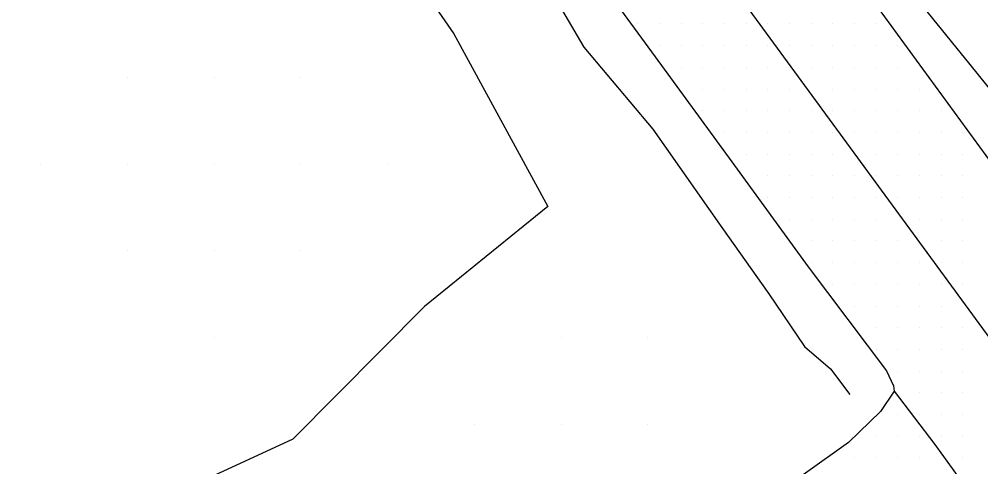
# Model space of a CAD drawing. Extents: x 1762120 to 1766775, y 709485 to 712965.
# Drawn here: x 1763447.4 to 1763558.3, y 712095.2 to 712146.8 of the extents above; entities that cross this region are included whole.
import ezdxf

# ---------------------------------------------------------------- set-up
doc = ezdxf.new("R2010")
doc.units = 0
for name, color, linetype in [('Exist DTM QL2 LIDAR Elevation Point', 7, 'Continuous'), ('Exist DTM Scan Elevation Point', 7, 'Continuous'), ('Exist Roads EOP', 7, 'Continuous'), ('Exist Roads EOP Other', 7, 'Continuous'), ('Exist Roads EOT', 7, 'Continuous'), ('PH Exist DTM Breakline', 7, 'Continuous')]:
    doc.layers.add(name, color=color, linetype=linetype)

msp = doc.modelspace()

# ---------------------------------------------------------------- linework, layer by layer
at = {"layer": 'Exist DTM QL2 LIDAR Elevation Point'}
for p, q in [((1763459.91, 712140.11), (1763459.91, 712140.11)), ((1763469.91, 712140.11), (1763469.91, 712140.11)), ((1763479.92, 712140.11), (1763479.92, 712140.11)), ((1763449.91, 712130.11), (1763449.91, 712130.11)), ((1763459.91, 712130.11), (1763459.91, 712130.11)), ((1763469.91, 712130.11), (1763469.91, 712130.11)), ((1763479.92, 712130.11), (1763479.92, 712130.11)), ((1763489.92, 712130.11), (1763489.92, 712130.11)), ((1763459.91, 712120.11), (1763459.91, 712120.11)), ((1763469.91, 712120.11), (1763469.91, 712120.11)), ((1763479.92, 712120.11), (1763479.92, 712120.11)), ((1763469.91, 712110.11), (1763469.91, 712110.11)), ((1763509.92, 712110.11), (1763509.92, 712110.11)), ((1763519.92, 712110.11), (1763519.92, 712110.11)), ((1763499.92, 712100.1), (1763499.92, 712100.1)), ((1763509.92, 712100.1), (1763509.92, 712100.1)), ((1763519.92, 712100.1), (1763519.92, 712100.1))]:
    msp.add_line(p, q, dxfattribs=at)
at = {"layer": 'Exist DTM Scan Elevation Point'}
for p, q in [((1763518.75, 712146.25), (1763518.75, 712146.25)), ((1763521.25, 712146.25), (1763521.25, 712146.25)), ((1763523.75, 712146.25), (1763523.75, 712146.25)), ((1763526.25, 712146.25), (1763526.25, 712146.25)), ((1763528.75, 712146.25), (1763528.75, 712146.25)), ((1763531.25, 712146.25), (1763531.25, 712146.25)), ((1763533.75, 712146.25), (1763533.75, 712146.25)), ((1763536.25, 712146.25), (1763536.25, 712146.25)), ((1763538.75, 712146.25), (1763538.75, 712146.25)), ((1763541.25, 712146.25), (1763541.25, 712146.25)), ((1763543.75, 712146.25), (1763543.75, 712146.25)), ((1763546.25, 712146.25), (1763546.25, 712146.25)), ((1763521.25, 712143.75), (1763521.25, 712143.75)), ((1763523.75, 712143.75), (1763523.75, 712143.75)), ((1763526.25, 712143.75), (1763526.25, 712143.75)), ((1763528.75, 712143.75), (1763528.75, 712143.75)), ((1763531.25, 712143.75), (1763531.25, 712143.75)), ((1763533.75, 712143.75), (1763533.75, 712143.75)), ((1763536.25, 712143.75), (1763536.25, 712143.75)), ((1763538.75, 712143.75), (1763538.75, 712143.75)), ((1763541.25, 712143.75), (1763541.25, 712143.75)), ((1763543.75, 712143.75), (1763543.75, 712143.75)), ((1763546.25, 712143.75), (1763546.25, 712143.75)), ((1763548.75, 712143.75), (1763548.75, 712143.75)), ((1763523.75, 712141.25), (1763523.75, 712141.25)), ((1763526.25, 712141.25), (1763526.25, 712141.25)), ((1763528.75, 712141.25), (1763528.75, 712141.25)), ((1763531.25, 712141.25), (1763531.25, 712141.25)), ((1763533.75, 712141.25), (1763533.75, 712141.25)), ((1763538.75, 712141.25), (1763538.75, 712141.25)), ((1763541.25, 712141.25), (1763541.25, 712141.25)), ((1763543.75, 712141.25), (1763543.75, 712141.25)), ((1763546.25, 712141.25), (1763546.25, 712141.25)), ((1763548.75, 712141.25), (1763548.75, 712141.25)), ((1763526.25, 712138.75), (1763526.25, 712138.75)), ((1763528.75, 712138.75), (1763528.75, 712138.75)), ((1763531.25, 712138.75), (1763531.25, 712138.75)), ((1763533.75, 712138.75), (1763533.75, 712138.75)), ((1763536.25, 712138.75), (1763536.25, 712138.75)), ((1763541.25, 712138.75), (1763541.25, 712138.75)), ((1763543.75, 712138.75), (1763543.75, 712138.75)), ((1763546.25, 712138.75), (1763546.25, 712138.75)), ((1763548.75, 712138.75), (1763548.75, 712138.75)), ((1763551.25, 712138.75), (1763551.25, 712138.75)), ((1763526.25, 712136.25), (1763526.25, 712136.25)), ((1763528.75, 712136.25), (1763528.75, 712136.25)), ((1763531.25, 712136.25), (1763531.25, 712136.25)), ((1763533.75, 712136.25), (1763533.75, 712136.25)), ((1763536.25, 712136.25), (1763536.25, 712136.25)), ((1763538.75, 712136.25), (1763538.75, 712136.25)), ((1763541.25, 712136.25), (1763541.25, 712136.25)), ((1763543.75, 712136.25), (1763543.75, 712136.25)), ((1763546.25, 712136.25), (1763546.25, 712136.25)), ((1763548.75, 712136.25), (1763548.75, 712136.25)), ((1763551.25, 712136.25), (1763551.25, 712136.25)), ((1763553.75, 712136.25), (1763553.75, 712136.25)), ((1763528.75, 712133.75), (1763528.75, 712133.75)), ((1763531.25, 712133.75), (1763531.25, 712133.75)), ((1763533.75, 712133.75), (1763533.75, 712133.75)), ((1763536.25, 712133.75), (1763536.25, 712133.75)), ((1763538.75, 712133.75), (1763538.75, 712133.75)), ((1763541.25, 712133.75), (1763541.25, 712133.75)), ((1763543.75, 712133.75), (1763543.75, 712133.75)), ((1763546.25, 712133.75), (1763546.25, 712133.75)), ((1763548.75, 712133.75), (1763548.75, 712133.75)), ((1763551.25, 712133.75), (1763551.25, 712133.75)), ((1763553.75, 712133.75), (1763553.75, 712133.75)), ((1763556.25, 712133.75), (1763556.25, 712133.75)), ((1763531.25, 712131.25), (1763531.25, 712131.25)), ((1763533.75, 712131.25), (1763533.75, 712131.25)), ((1763536.25, 712131.25), (1763536.25, 712131.25)), ((1763538.75, 712131.25), (1763538.75, 712131.25)), ((1763541.25, 712131.25), (1763541.25, 712131.25)), ((1763546.25, 712131.25), (1763546.25, 712131.25)), ((1763548.75, 712131.25), (1763548.75, 712131.25)), ((1763551.25, 712131.25), (1763551.25, 712131.25)), ((1763553.75, 712131.25), (1763553.75, 712131.25)), ((1763556.25, 712131.25), (1763556.25, 712131.25)), ((1763533.75, 712128.75), (1763533.75, 712128.75)), ((1763536.25, 712128.75), (1763536.25, 712128.75)), ((1763538.75, 712128.75), (1763538.75, 712128.75)), ((1763541.25, 712128.75), (1763541.25, 712128.75)), ((1763543.75, 712128.75), (1763543.75, 712128.75)), ((1763546.25, 712128.75), (1763546.25, 712128.75)), ((1763548.75, 712128.75), (1763548.75, 712128.75)), ((1763551.25, 712128.75), (1763551.25, 712128.75)), ((1763553.75, 712128.75), (1763553.75, 712128.75)), ((1763556.25, 712128.75), (1763556.25, 712128.75)), ((1763533.75, 712126.25), (1763533.75, 712126.25)), ((1763536.25, 712126.25), (1763536.25, 712126.25)), ((1763538.75, 712126.25), (1763538.75, 712126.25)), ((1763541.25, 712126.25), (1763541.25, 712126.25)), ((1763543.75, 712126.25), (1763543.75, 712126.25)), ((1763546.25, 712126.25), (1763546.25, 712126.25)), ((1763548.75, 712126.25), (1763548.75, 712126.25)), ((1763551.25, 712126.25), (1763551.25, 712126.25)), ((1763553.75, 712126.25), (1763553.75, 712126.25)), ((1763556.25, 712126.25), (1763556.25, 712126.25)), ((1763536.25, 712123.75), (1763536.25, 712123.75)), ((1763538.75, 712123.75), (1763538.75, 712123.75)), ((1763541.25, 712123.75), (1763541.25, 712123.75)), ((1763543.75, 712123.75), (1763543.75, 712123.75)), ((1763546.25, 712123.75), (1763546.25, 712123.75)), ((1763551.25, 712123.75), (1763551.25, 712123.75)), ((1763553.75, 712123.75), (1763553.75, 712123.75)), ((1763556.25, 712123.75), (1763556.25, 712123.75)), ((1763538.75, 712121.25), (1763538.75, 712121.25)), ((1763541.25, 712121.25), (1763541.25, 712121.25)), ((1763543.75, 712121.25), (1763543.75, 712121.25)), ((1763546.25, 712121.25), (1763546.25, 712121.25)), ((1763548.75, 712121.25), (1763548.75, 712121.25)), ((1763553.75, 712121.25), (1763553.75, 712121.25)), ((1763556.25, 712121.25), (1763556.25, 712121.25)), ((1763538.75, 712118.75), (1763538.75, 712118.75)), ((1763541.25, 712118.75), (1763541.25, 712118.75)), ((1763543.75, 712118.75), (1763543.75, 712118.75)), ((1763546.25, 712118.75), (1763546.25, 712118.75)), ((1763548.75, 712118.75), (1763548.75, 712118.75)), ((1763551.25, 712118.75), (1763551.25, 712118.75)), ((1763553.75, 712118.75), (1763553.75, 712118.75)), ((1763556.25, 712118.75), (1763556.25, 712118.75)), ((1763541.25, 712116.25), (1763541.25, 712116.25)), ((1763543.75, 712116.25), (1763543.75, 712116.25)), ((1763546.25, 712116.25), (1763546.25, 712116.25)), ((1763548.75, 712116.25), (1763548.75, 712116.25)), ((1763551.25, 712116.25), (1763551.25, 712116.25)), ((1763553.75, 712116.25), (1763553.75, 712116.25)), ((1763556.25, 712116.25), (1763556.25, 712116.25)), ((1763543.75, 712113.75), (1763543.75, 712113.75)), ((1763546.25, 712113.75), (1763546.25, 712113.75)), ((1763548.75, 712113.75), (1763548.75, 712113.75)), ((1763551.25, 712113.75), (1763551.25, 712113.75)), ((1763553.75, 712113.75), (1763553.75, 712113.75)), ((1763546.25, 712111.25), (1763546.25, 712111.25)), ((1763548.75, 712111.25), (1763548.75, 712111.25)), ((1763551.25, 712111.25), (1763551.25, 712111.25)), ((1763553.75, 712111.25), (1763553.75, 712111.25)), ((1763556.25, 712111.25), (1763556.25, 712111.25)), ((1763546.25, 712108.75), (1763546.25, 712108.75)), ((1763548.75, 712108.75), (1763548.75, 712108.75)), ((1763551.25, 712108.75), (1763551.25, 712108.75)), ((1763553.75, 712108.75), (1763553.75, 712108.75)), ((1763556.25, 712108.75), (1763556.25, 712108.75)), ((1763548.75, 712106.25), (1763548.75, 712106.25)), ((1763551.25, 712106.25), (1763551.25, 712106.25)), ((1763553.75, 712106.25), (1763553.75, 712106.25)), ((1763556.25, 712106.25), (1763556.25, 712106.25)), ((1763551.25, 712103.75), (1763551.25, 712103.75)), ((1763553.75, 712103.75), (1763553.75, 712103.75)), ((1763556.25, 712103.75), (1763556.25, 712103.75)), ((1763548.75, 712101.25), (1763548.75, 712101.25)), ((1763551.25, 712101.25), (1763551.25, 712101.25)), ((1763553.75, 712101.25), (1763553.75, 712101.25)), ((1763556.25, 712101.25), (1763556.25, 712101.25)), ((1763546.25, 712098.75), (1763546.25, 712098.75)), ((1763548.75, 712098.75), (1763548.75, 712098.75)), ((1763551.25, 712098.75), (1763551.25, 712098.75)), ((1763553.75, 712098.75), (1763553.75, 712098.75)), ((1763556.25, 712098.75), (1763556.25, 712098.75)), ((1763543.75, 712096.25), (1763543.75, 712096.25)), ((1763546.25, 712096.25), (1763546.25, 712096.25)), ((1763548.75, 712096.25), (1763548.75, 712096.25)), ((1763551.25, 712096.25), (1763551.25, 712096.25)), ((1763556.25, 712096.25), (1763556.25, 712096.25))]:
    msp.add_line(p, q, dxfattribs=at)
at = {"layer": 'Exist Roads EOP'}
for points in [[(1763577.7, 712105.58), (1763567.82, 712119.04), (1763558.94, 712131.11), (1763545.06, 712150.09), (1763530.59, 712169.73), (1763518.12, 712186.83), (1763506.04, 712203.37), (1763493.98, 712219.92), (1763485.18, 712232.04), (1763472.01, 712250.03), (1763459.53, 712266.97), (1763450.71, 712279.08), (1763441.69, 712291.04), (1763429.93, 712307.36), (1763419.34, 712321.86), (1763410.44, 712333.9), (1763401.61, 712345.99), (1763392.9, 712358.14)], [(1763441.02, 712251.17), (1763450.03, 712239.2), (1763458.81, 712227.06), (1763467.72, 712215.02), (1763476.54, 712202.92), (1763485.33, 712190.79), (1763494.1, 712178.65), (1763502.97, 712166.57), (1763511.91, 712154.55), (1763520.76, 712142.46), (1763529.6, 712130.37), (1763538.43, 712118.25), (1763547.44, 712106.28), (1763548.25, 712104.56), (1763548.34, 712103.92), (1763553.02, 712097.79), (1763557.89, 712091.04)]]:
    msp.add_lwpolyline(points, dxfattribs=at)
at = {"layer": 'Exist Roads EOP Other'}
msp.add_lwpolyline([(1763548.34, 712103.92), (1763546.77, 712101.61), (1763543.07, 712098.01), (1763538.11, 712094.49), (1763533.29, 712091.28), (1763530.34, 712089.37)], dxfattribs=at)
at = {"layer": 'Exist Roads EOT'}
msp.add_lwpolyline([(1763374.81, 712361.77), (1763407.93, 712316.57), (1763475.62, 712224.22), (1763531.99, 712147.32), (1763567.77, 712098.53)], dxfattribs=at)
at = {"layer": 'PH Exist DTM Breakline'}
for points in [[(1763443.55, 712295.27), (1763456.47, 712281.3), (1763464.33, 712271.21), (1763471.77, 712261.18), (1763474.61, 712257.76), (1763477.09, 712251.14), (1763486.28, 712238.02), (1763503.71, 712214.18), (1763513.82, 712201.22), (1763523.63, 712186.42), (1763534.31, 712171.89), (1763543.97, 712157.72), (1763552.75, 712146.86), (1763557.07, 712141.58), (1763563.79, 712133.26), (1763569.07, 712125.32), (1763576.64, 712114.56), (1763585.94, 712101.97), (1763596.17, 712090.64), (1763603.78, 712081.37), (1763608.32, 712075.68)], [(1763490.02, 712177.59), (1763492.69, 712171.5), (1763498.75, 712163.54), (1763505.59, 712155.45), (1763512.56, 712143.58), (1763520.5, 712134.13), (1763528.47, 712122.81), (1763533.86, 712115.14), (1763538.01, 712109.07), (1763540.99, 712106.53), (1763543.23, 712103.56)], [(1763486.67, 712176.31), (1763485.27, 712165.73), (1763490.7, 712155.03), (1763497.54, 712145.12), (1763508.39, 712125.21), (1763494.17, 712113.71), (1763478.99, 712098.41), (1763452.35, 712086.12)]]:
    msp.add_lwpolyline(points, dxfattribs=at)

doc.saveas('drawing.dxf')
